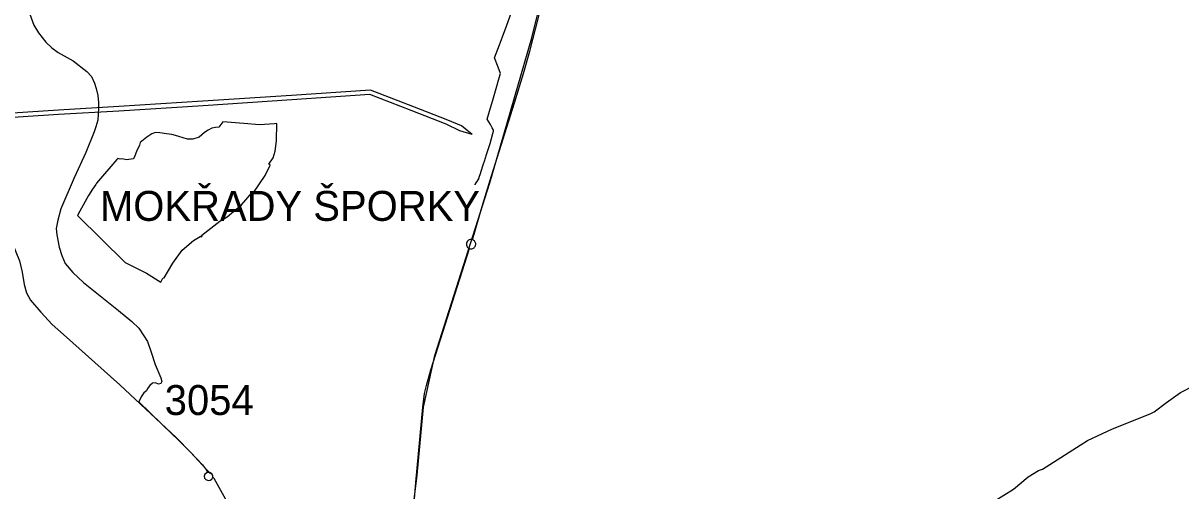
# Model space of a CAD drawing. Extents: x -789162 to -606354, y -1062736 to -945481.
# Drawn here: x -726523 to -722652, y -977426 to -975863 of the extents above; entities that cross this region are included whole.
import ezdxf

# ---------------------------------------------------------------- set-up
doc = ezdxf.new("R2010")
doc.units = 0
for name, color, linetype in [('_SIRSI VZTAHY_CYKLOTRASY MISTNI S', 7, 'Continuous'), ('_SIRSI VZTAHY_CYKLOTRASY MISTNI_POPIS', 7, 'Continuous'), ('_SIRSI VZTAHY_ELEKTRICKE VEDENI VN 110 kV S', 7, 'Continuous'), ('_SIRSI VZTAHY_NATURA_EVL', 7, 'Continuous'), ('_SIRSI VZTAHY_NATURA_EVL_POPIS_KOD', 7, 'Continuous'), ('_SIRSI VZTAHY_SILNICE I TRIDY_STAV', 7, 'Continuous'), ('_SIRSI VZTAHY_SILNICE III TRIDY_STAV', 7, 'Continuous'), ('_SIRSI VZTAHY_VTL PLYNOVOD', 7, 'Continuous')]:
    doc.layers.add(name, color=color, linetype=linetype)

msp = doc.modelspace()

# ---------------------------------------------------------------- linework, layer by layer
at = {"layer": '_SIRSI VZTAHY_CYKLOTRASY MISTNI S'}
for points in [[(-726500.1, -975833.5), (-726486.8, -975870.3), (-726471.2, -975895.5), (-726447.2, -975926.8), (-726427.1, -975945.9), (-726405.5, -975960.6), (-726356.1, -975988.6), (-726309.5, -976024.3), (-726294.4, -976041.5), (-726284.8, -976063.9), (-726279.1, -976081.5), (-726273.5, -976104.7), (-726270.6, -976128.4), (-726270.6, -976147.6), (-726272.9, -976186.7), (-726279.4, -976209.7), (-726285.9, -976226.4), (-726313.5, -976295.4), (-726352.1, -976379.6), (-726396.7, -976483.7), (-726407.5, -976520.9), (-726412.6, -976549.3), (-726410.4, -976570.4), (-726403, -976611.5), (-726393.4, -976639.2), (-726382.6, -976665.8), (-726356.6, -976696.4), (-726321.5, -976729.2), (-726203.9, -976823.6), (-726159.2, -976860.4), (-726136, -976882.5), (-726107.7, -976926.6), (-726094.6, -976962.6), (-726094.5, -976962.8), (-726081.1, -977003.5), (-726062.2, -977047.9), (-726058.8, -977060.2), (-726062.2, -977067.5), (-726070.4, -977069.1), (-726081, -977064.6), (-726090.8, -977066.2), (-726099.4, -977073.6), (-726106.8, -977083.7), (-726111, -977092.1), (-726119.1, -977098.6), (-726128.4, -977111.9), (-726136.7, -977128.1)], [(-723276.6, -977460), (-723211.4, -977419.9), (-723162.6, -977379.2), (-723128, -977357.5), (-723115.1, -977353.5), (-722964, -977258), (-722880.7, -977218.8), (-722755.5, -977168.8), (-722741.2, -977162), (-722700.1, -977130.6), (-722653.4, -977097.6), (-722603.5, -977071.3)], [(-726136.7, -977128.1), (-726023.1, -977237.8), (-726008.3, -977252.1), (-725963.3, -977296.8), (-725923.8, -977338.8), (-725909.6, -977356.8), (-725906.8, -977364.6)], [(-725906.8, -977364.6), (-725915.1, -977369.8), (-725917.4, -977377.2), (-725916.2, -977383.1), (-725912, -977388.3), (-725904.1, -977390.9), (-725897.7, -977390.4), (-725892.1, -977387.2), (-725889, -977380.5)], [(-725889, -977380.5), (-725889.2, -977374.8), (-725892.3, -977369.3), (-725898.5, -977365.1), (-725906.8, -977364.6)], [(-725753, -977748.5), (-725759.7, -977739.1), (-725765.1, -977727), (-725767.5, -977706.9), (-725766.2, -977679.8), (-725772.4, -977660.5), (-725781.2, -977640.7), (-725803.1, -977563.5), (-725816, -977517.7), (-725839.2, -977464.6), (-725883.8, -977384.3), (-725889, -977380.5)]]:
    msp.add_lwpolyline(points, dxfattribs=at)
at = {"layer": '_SIRSI VZTAHY_ELEKTRICKE VEDENI VN 110 kV S'}
for points in [[(-725022.1, -976234.6), (-725022.2, -976234.6), (-725057, -976205.9), (-725103.2, -976186.7), (-725220.4, -976141.5), (-725361.8, -976086.8), (-725625.8, -976104.5), (-725922, -976124.3), (-726203.4, -976142), (-726405.2, -976153.7), (-726627.4, -976168.4), (-726831.3, -976213.7), (-727007.7, -976122.3), (-727177, -976032.2), (-727357.7, -975937.8), (-727552.2, -976069.5), (-727806, -976231.8), (-727957.6, -976330.3), (-728204.2, -976489.9), (-728084.9, -976770.4), (-727972.7, -977043.6), (-728004.9, -977129.4)], [(-725022.1, -976234.7), (-725022.2, -976234.7), (-725062.8, -976222.5), (-725109.1, -976200.4), (-725225.8, -976155.5), (-725364.1, -976102), (-725624.8, -976119.5), (-725921, -976139.3), (-726202.5, -976157), (-726404.2, -976168.7), (-726625.3, -976183.3), (-726833.4, -976229.5), (-727014.7, -976135.5), (-727184, -976045.5), (-727356.7, -975955.2), (-727544, -976082.1), (-727797.9, -976244.4), (-727949.5, -976342.9), (-728185.4, -976495.7), (-728071, -976764.6), (-727956.6, -977043.3), (-727988.7, -977129)]]:
    msp.add_lwpolyline(points, dxfattribs=at)
at = {"layer": '_SIRSI VZTAHY_NATURA_EVL'}
msp.add_lwpolyline([(-726278.1, -976398), (-726279.9, -976402.6), (-726290.8, -976418.3), (-726304.9, -976438.6), (-726333.1, -976491.1), (-726340.8, -976505.5), (-726181.9, -976662.8), (-726110.3, -976698.3), (-726062.4, -976728.3), (-726056.2, -976715), (-726051.7, -976713.8), (-726022, -976664.7), (-725991, -976621.1), (-725953.4, -976589.1), (-725931.1, -976575.6), (-725930.3, -976575), (-725927.3, -976577.2), (-725924.1, -976574.5), (-725925.7, -976571.6), (-725925.4, -976571.4), (-725864.9, -976524.5), (-725841.2, -976510.6), (-725804.7, -976480.4), (-725792.9, -976470.3), (-725757.6, -976429.5), (-725753.7, -976431.5), (-725713.9, -976372.7), (-725697.6, -976337.5), (-725701.5, -976334.6), (-725686.5, -976313.1), (-725680.1, -976290.5), (-725675.4, -976256.7), (-725674.5, -976198), (-725683, -976199.5), (-725732.5, -976202.8), (-725785.1, -976198.1), (-725855.1, -976192.4), (-725868.4, -976210.4), (-725879.7, -976211.7), (-725892.1, -976214.3), (-725904.6, -976220.3), (-725917, -976228.6), (-725934.6, -976244.3), (-725956, -976250.7), (-725973.5, -976251), (-726002.3, -976242.2), (-726013.3, -976238.2), (-726026.2, -976234.7), (-726043.8, -976232.8), (-726066, -976229.3), (-726080.1, -976228.7), (-726093.2, -976233), (-726109.8, -976243.8), (-726131.5, -976262), (-726133.4, -976270.7), (-726144.5, -976292.1), (-726149, -976306.7), (-726153.6, -976316.8), (-726177.8, -976320), (-726191.9, -976315.9), (-726198.2, -976317.8), (-726206.3, -976315.3), (-726210.1, -976319)], close=True, dxfattribs=at)
at = {"layer": '_SIRSI VZTAHY_SILNICE I TRIDY_STAV'}
for points in [[(-725020.8, -976586.6), (-724985.6, -976468.2), (-724957.6, -976373.8), (-724880.1, -976128.9), (-724849.9, -976031.2), (-724829.1, -975956.2), (-724818.4, -975917.5), (-724801.6, -975848.1), (-724781, -975766), (-724761, -975680.2), (-724747.6, -975627.9), (-724728.1, -975533.5), (-724701.7, -975413.9), (-724663.9, -975248.7), (-724610.1, -974972), (-724593.2, -974880.8)], [(-725435.2, -979998.4), (-725467.2, -979718.7), (-725469.1, -979606.6), (-725452, -979426.3), (-725347.2, -978522.6), (-725205.4, -977373.9), (-725184.5, -977146), (-725146.5, -976973.3), (-724962.5, -976396.1), (-724822.1, -975912), (-724725.4, -975520.8)], [(-725020.8, -976586.6), (-725023.4, -976586.1), (-725026.2, -976586), (-725028.9, -976586.3), (-725031.5, -976587.2), (-725033.9, -976588.4), (-725036, -976590.1), (-725037.9, -976592.1), (-725039.3, -976594.4), (-725040.4, -976596.9), (-725041, -976599.6), (-725041.1, -976602.3), (-725040.8, -976605), (-725039.9, -976607.6), (-725038.7, -976610.1), (-725037, -976612.2), (-725035, -976614.1), (-725032.7, -976615.6), (-725030.2, -976616.6)], [(-725030.2, -976616.6), (-725027.7, -976617.2), (-725025.1, -976617.4), (-725022.5, -976617.1), (-725020, -976616.4), (-725017.6, -976615.3), (-725015.5, -976613.8), (-725013.6, -976612), (-725012, -976609.9), (-725010.8, -976607.6), (-725010.1, -976605.1), (-725009.7, -976602.5), (-725009.8, -976599.9), (-725010.3, -976597.4), (-725011.2, -976594.9), (-725012.5, -976592.7), (-725014.2, -976590.7), (-725016.1, -976589), (-725018.3, -976587.6), (-725020.8, -976586.6)], [(-725326.5, -978311.9), (-725318, -978257.1), (-725293.4, -978078.2), (-725263.1, -977861.2), (-725239.1, -977677.7), (-725227.9, -977591.1), (-725220, -977519.1), (-725210.5, -977397.5), (-725186.8, -977146.7), (-725181.2, -977100.2), (-725174.7, -977073.9), (-725160.2, -977021.5), (-725030.2, -976616.6)]]:
    msp.add_lwpolyline(points, dxfattribs=at)
at = {"layer": '_SIRSI VZTAHY_SILNICE III TRIDY_STAV'}
msp.add_lwpolyline([(-727226, -975829.8), (-727084.3, -975902.6), (-727015, -975936.8), (-726979.4, -975956.2), (-726946.6, -975979.2), (-726876.7, -976038.4), (-726823.2, -976086.6), (-726788.1, -976120.4), (-726769.1, -976142.4), (-726746.8, -976179.9), (-726704.2, -976272.2), (-726562.2, -976591.7), (-726535.4, -976657.2), (-726526.7, -976694.9), (-726519.5, -976736.9), (-726512.2, -976764.7), (-726498.9, -976788.6), (-726463.7, -976828.5), (-726425.6, -976870), (-726387.7, -976903.2), (-726199.4, -977071.6), (-726010.4, -977249.1), (-725963.6, -977296.5), (-725896.6, -977368.5)], dxfattribs=at)
at = {"layer": '_SIRSI VZTAHY_VTL PLYNOVOD'}
for points in [[(-725011.3, -976401.7), (-725011.2, -976401.6), (-725011.1, -976401.2), (-725010.8, -976400.3), (-725006.1, -976393.8), (-725004.8, -976392), (-725001.2, -976387), (-724999.8, -976382.8), (-724999.5, -976381.7), (-724997.1, -976374.3), (-724995.4, -976368.9), (-724990.6, -976354.4), (-724990.6, -976354.3), (-724990.4, -976353.8), (-724988.4, -976348.3), (-724987.9, -976346.6), (-724983.7, -976333.6), (-724980.9, -976324.6), (-724973.6, -976301.6), (-724962, -976265.1), (-724952.4, -976231.5), (-724950.3, -976224.4), (-724949.9, -976223.1), (-724949.9, -976222.8), (-724949.9, -976222.7), (-724950, -976222.3), (-724950.4, -976221.4), (-724951.9, -976217.9), (-724954.6, -976212.5), (-724959.9, -976201.7), (-724971.5, -976183.4), (-724960.8, -976146.4), (-724953.2, -976120.6), (-724941.7, -976080.9), (-724931.4, -976045.7), (-724927.1, -976031.2), (-724935, -976009.7), (-724946.8, -975979.4), (-724930.6, -975935.5), (-724920.6, -975908.9), (-724906.4, -975869.6), (-724890, -975826.3)], [(-725011.6, -976402.4), (-725012, -976402.3), (-725011.9, -976402.1), (-725011.7, -976401.7), (-725011.6, -976401.5), (-725011.3, -976401.7)], [(-725011.9, -976403.4), (-725011.7, -976402.6), (-725011.6, -976402.4)], [(-725011.6, -976402.4), (-725011.4, -976402.1), (-725011.3, -976401.7)]]:
    msp.add_lwpolyline(points, dxfattribs=at)

# ---------------------------------------------------------------- texts
at = {"layer": '_SIRSI VZTAHY_CYKLOTRASY MISTNI_POPIS'}
msp.add_text('3054', height=100, dxfattribs=at).set_placement((-726049.7, -977172.4))
at = {"layer": '_SIRSI VZTAHY_NATURA_EVL_POPIS_KOD'}
msp.add_text('MOKŘADY ŠPORKY', height=100, dxfattribs=at).set_placement((-726266.2, -976523.7))

doc.saveas('drawing.dxf')
